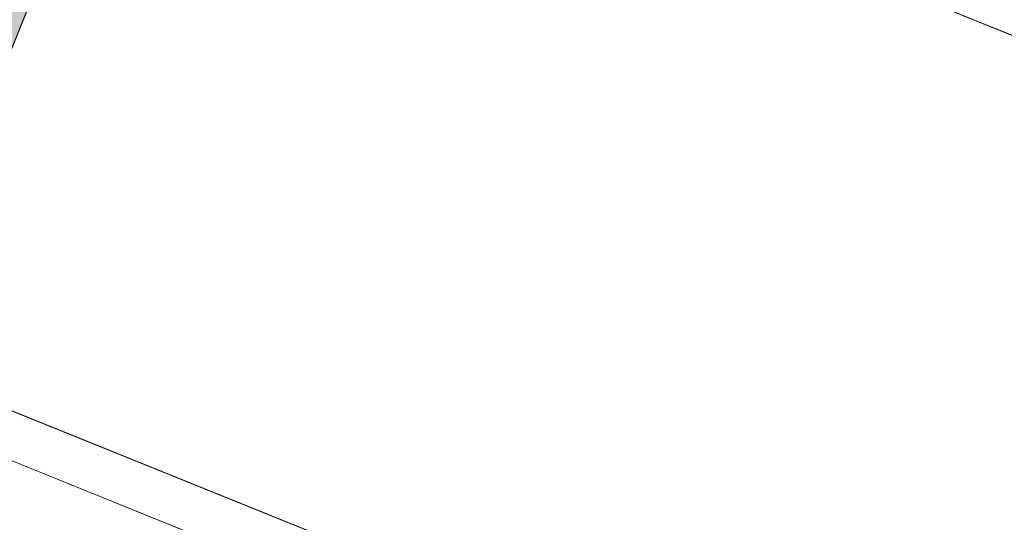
# Model space of a CAD drawing. Header units: millimetres. Extents: x -526411 to -400573, y 47353 to 130199.
# Tile 470 of 543: x -467010 to -466495, y 115752 to 116015. Entities that reach past the tile are written whole.
import ezdxf

# ---------------------------------------------------------------- set-up
doc = ezdxf.new("R2010")
doc.units = ezdxf.units.MM
for name, color, linetype, lineweight in [('A-DETL-THIN', 151, 'Continuous', 18), ('I-FURN', 30, 'Continuous', 18), ('Q-CASE', 31, 'Continuous', 18)]:
    doc.layers.add(name, color=color, linetype=linetype, lineweight=lineweight)

# ---------------------------------------------------------------- blocks, each defined once
blk = doc.blocks.new('LWP-2-hoek - LWP-2-hoek sec-3271760-3e Verdieping - Percelen telling LI')
at = {"layer": 'I-FURN'}
blk.add_hatch(color=122, dxfattribs=at).paths.add_polyline_path([(2200, 220), (2200, 597.96), (1500, 597.96), (1500, 220), (2199.96, 220)], flags=0)
blk.add_line((2200, 597.96), (2200, 220), dxfattribs=at)
blk = doc.blocks.new('80_deel bank mashli - 80_deel bank mashli-3343641-3e Verdieping - Percelen telling LI')
at = {"layer": 'Q-CASE'}
for p, q in [((0, -195.84), (751.12, -195.84)), ((0, -220), (751.12, -220)), ((751.12, -220), (751.12, -597.96)), ((0, -597.96), (751.12, -597.96))]:
    blk.add_line(p, q, dxfattribs=at)

msp = doc.modelspace()

# ---------------------------------------------------------------- linework, layer by layer
at = {"layer": 'A-DETL-THIN'}
for p, q in [((-466938.12, 116187.3), (-466177.83, 115880.13)), ((-467079.7, 115836.86), (-466393.36, 115560.21)), ((-467088.75, 115814.47), (-466384.09, 115529.77))]:
    msp.add_line(p, q, dxfattribs=at)

# ---------------------------------------------------------------- block references
at = {"layer": 'I-FURN', "rotation": 338.0008379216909}
msp.add_blockref('LWP-2-hoek - LWP-2-hoek sec-3271760-3e Verdieping - Percelen telling LI', (-469201.93, 116456.99), dxfattribs=at)
at = {"layer": 'Q-CASE', "rotation": 158.0107271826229}
msp.add_blockref('80_deel bank mashli - 80_deel bank mashli-3343641-3e Verdieping - Percelen telling LI', (-466465.64, 115351.64), dxfattribs=at)

doc.saveas('drawing.dxf')
